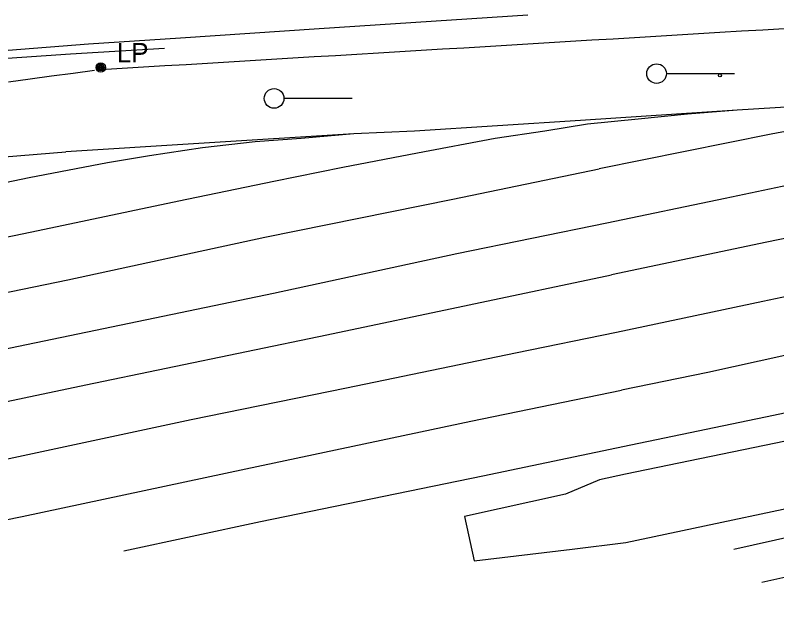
# Model space of a CAD drawing. Extents: x 368532 to 392481, y 10654822 to 10676899.
# Drawn here: x 387982.8 to 388178.7, y 10655476.4 to 10655630.8 of the extents above; entities that cross this region are included whole.
import ezdxf

# ---------------------------------------------------------------- set-up
doc = ezdxf.new("R2010")
doc.units = 0
for name, color, linetype in [('p_Catenary', 7, 'Continuous'), ('p_drainage conc drain', 7, 'Continuous'), ('p_dtm obscured area', 7, 'Continuous'), ('p_dtm retaining wall', 7, 'Continuous'), ('p_railroad rr control', 7, 'Continuous'), ('p_road dirt road', 7, 'Continuous'), ('p_structure unidentified', 7, 'Continuous'), ('p_utility general pole', 7, 'Continuous')]:
    doc.layers.add(name, color=color, linetype=linetype)

msp = doc.modelspace()

# ---------------------------------------------------------------- linework, layer by layer
at = {"layer": 'p_Catenary'}
for points in [[(388004.77, 10655616.85), (388010.27, 10655617.18), (388015.76, 10655617.51), (388021.26, 10655617.85), (388026.75, 10655618.18), (388032.25, 10655618.51), (388037.74, 10655618.84), (388043.24, 10655619.17), (388048.73, 10655619.5), (388054.23, 10655619.83), (388059.72, 10655620.16), (388065.22, 10655620.49), (388070.71, 10655620.82), (388076.21, 10655621.15), (388081.7, 10655621.48), (388087.2, 10655621.81), (388092.69, 10655622.14), (388098.19, 10655622.47), (388103.68, 10655622.8), (388109.18, 10655623.13), (388114.67, 10655623.46), (388120.17, 10655623.79), (388125.66, 10655624.12), (388131.15, 10655624.45), (388136.65, 10655624.78), (388142.14, 10655625.11), (388147.64, 10655625.44), (388153.13, 10655625.78), (388158.63, 10655626.11), (388164.12, 10655626.44), (388169.62, 10655626.77), (388175.11, 10655627.1), (388180.61, 10655627.43)], [(387981.04, 10655613.72), (387986.58, 10655614.46), (387992.11, 10655615.2), (387997.64, 10655615.94), (388003.18, 10655616.68)]]:
    msp.add_lwpolyline(points, dxfattribs=at)
at = {"layer": 'p_drainage conc drain'}
msp.add_line((388234.04, 10655497.81), (388174.9, 10655484.96), dxfattribs=at)
at = {"layer": 'p_dtm obscured area'}
for points in [[(388534.34, 10655586.68), (388492.98, 10655581.5), (388448.35, 10655574.42), (388425.45, 10655571), (388394.99, 10655565.86), (388383.06, 10655563.76), (388338.04, 10655555.32), (388302.42, 10655548.17), (388277.81, 10655542.96), (388273.73, 10655540.53), (388251.49, 10655536.05), (388189.27, 10655523), (388139.83, 10655512.81)], [(388139.86, 10655495.2), (388202.28, 10655508.43), (388268.42, 10655521.53), (388317.23, 10655531.2), (388346.94, 10655537.2), (388379.66, 10655543.74), (388415.52, 10655549.68), (388438.39, 10655553.65), (388486.9, 10655560.92), (388534.63, 10655566.28)], [(388139.83, 10655512.81), (388133.09, 10655511.35), (388124.37, 10655507.69), (388098.37, 10655501.92), (388100.84, 10655490.49), (388126.12, 10655493.49), (388139.86, 10655495.2)]]:
    msp.add_lwpolyline(points, dxfattribs=at)
at = {"layer": 'p_dtm retaining wall'}
for p, q in [((388114.66, 10655630.81), (388060.98, 10655627.31)), ((388060.98, 10655627.31), (388025.3, 10655624.92)), ((388025.3, 10655624.92), (388001.6, 10655623.4)), ((388001.6, 10655623.4), (387980.92, 10655621.73)), ((387996.99, 10655620.91), (388021.18, 10655622.36)), ((387977.35, 10655619.5), (387996.99, 10655620.91))]:
    msp.add_line(p, q, dxfattribs=at)
at = {"layer": 'p_railroad rr control'}
for p, q in [((388167.88, 10655615.78), (388150.3, 10655615.78)), ((388069.46, 10655609.4), (388051.88, 10655609.4))]:
    msp.add_line(p, q, dxfattribs=at)
for points in [[(388533.07, 10655628.94), (388485.24, 10655626.39), (388463.78, 10655624.8), (388429.67, 10655622.65), (388387.55, 10655620.18), (388366.58, 10655618.74), (388329.75, 10655616.46), (388297.09, 10655614.29), (388268.35, 10655612.41), (388239.93, 10655610.68), (388197.86, 10655608.17), (388168.53, 10655606.37), (388128.19, 10655603.77)], [(388528.42, 10655627.79), (388518.58, 10655626.82), (388506.18, 10655625.19), (388491.82, 10655622.58), (388464.94, 10655617.49), (388422.07, 10655608.9), (388388.12, 10655601.63), (388352.84, 10655594.27), (388309.67, 10655585.61), (388266.78, 10655576.49), (388222.41, 10655567.16), (388175.17, 10655557.23), (388137.53, 10655549.25)], [(388463.78, 10655624.8), (388437.57, 10655622.52), (388426.34, 10655621.33), (388409.56, 10655618.96), (388379.35, 10655613.55), (388349.71, 10655607.91), (388320.77, 10655601.87), (388287.55, 10655595.29), (388251.13, 10655587.72), (388209.9, 10655579.37), (388176.14, 10655572.45), (388136.19, 10655564.08)], [(388366.58, 10655618.74), (388348.62, 10655617.16), (388329.64, 10655615.43), (388318.55, 10655613.79), (388305.64, 10655611.9), (388275.97, 10655606.79), (388243.7, 10655600.03), (388212.7, 10655593.65), (388165.42, 10655583.66), (388135.01, 10655577.37)], [(388268.35, 10655612.41), (388251.93, 10655610.95), (388240.2, 10655610.04), (388229.59, 10655608.81), (388207.23, 10655605.79), (388177.27, 10655600.22), (388133.03, 10655591.31)], [(388168.53, 10655606.37), (388155.77, 10655605.35), (388143.07, 10655604.09), (388130.02, 10655602.83)], [(388534.81, 10655605.97), (388501.71, 10655602.09), (388466.26, 10655596.84), (388432.42, 10655591.56), (388397.96, 10655586.37), (388360.97, 10655579.81), (388323.55, 10655572.41), (388286.88, 10655565.18), (388243.47, 10655556.07), (388194.77, 10655546.37), (388161.03, 10655538.93), (388138.79, 10655534.41)], [(388130.02, 10655602.83), (388119.01, 10655601.03), (388106.29, 10655599.08), (388086.29, 10655595.38), (388067.05, 10655591.69), (388049.35, 10655588.07), (388024.83, 10655582.96), (387988.63, 10655575.33), (387952.27, 10655567.82), (387920.04, 10655561.04), (387883.59, 10655553.68), (387857.66, 10655548.05)], [(388128.19, 10655603.77), (388085.47, 10655601), (388069.92, 10655600.3), (388029.98, 10655597.87), (387995.83, 10655595.71)], [(388069.92, 10655600.3), (388056.39, 10655599.15), (388044.49, 10655598.22), (388030.92, 10655596.71), (388017.35, 10655594.65), (388006.53, 10655592.85), (387986.39, 10655589.03), (387962.43, 10655584.06), (387927.88, 10655577.26), (387898.96, 10655571.02), (387854.73, 10655561.56)], [(387846.39, 10655575.52), (387863.8, 10655579.13), (387876.93, 10655581.61), (387888.25, 10655583.58), (387902.34, 10655585.83), (387915.71, 10655587.92), (387929.34, 10655589.56), (387950.49, 10655592.04), (387995.83, 10655595.71)], [(387859.81, 10655534.09), (387896.49, 10655541.78), (387943.7, 10655551.96), (387996.29, 10655562.8), (388047.01, 10655573.72), (388095.34, 10655583.55), (388133.03, 10655591.31)], [(388534.81, 10655592.19), (388517.26, 10655590.13), (388497.34, 10655587.53), (388482.77, 10655585.27), (388460.79, 10655582.29), (388443.07, 10655579.63), (388421.87, 10655576.13), (388402.91, 10655572.96), (388383.57, 10655569.53), (388361.02, 10655565.42), (388335.17, 10655560.6), (388306.7, 10655554.84), (388266.06, 10655546.4), (388233.65, 10655539.7), (388177.86, 10655527.87), (388141.15, 10655520.28)], [(388135.01, 10655577.37), (388096.37, 10655569.47), (388049.27, 10655559.25), (387983.62, 10655545.64), (387930.31, 10655534.45), (387883.33, 10655524.25), (387861.5, 10655520.15)], [(387865.54, 10655507.31), (387905.58, 10655515.78), (387951.63, 10655525.43), (388000.94, 10655535.76), (388062.96, 10655548.6), (388136.19, 10655564.08)], [(388137.53, 10655549.25), (388111.54, 10655543.92), (388068.01, 10655534.93), (388028.01, 10655526.76), (387963.12, 10655512.84), (387909.41, 10655502.1), (387865.08, 10655492.55)], [(387862.93, 10655476.38), (387923.8, 10655489.57), (387984.59, 10655501.9), (388042.08, 10655514.18), (388100.03, 10655526.43), (388138.79, 10655534.41)], [(388141.15, 10655520.28), (388103.13, 10655512.32), (388045.91, 10655500.52), (388010.71, 10655493.03)]]:
    msp.add_lwpolyline(points, dxfattribs=at)
for centre in [(388147.8, 10655615.8), (388049.38, 10655609.42)]:
    msp.add_circle(centre, 2.52, dxfattribs=at)
at = {"layer": 'p_road dirt road'}
msp.add_line((388191.12, 10655498.65), (388167.69, 10655493.42), dxfattribs=at)
at = {"layer": 'p_structure unidentified'}
msp.add_circle((388164.11, 10655615.35), 0.375, dxfattribs=at)
at = {"layer": 'p_utility general pole'}
for radius in [1.19, 0.901, 0.608, 0.337, 0.12]:
    msp.add_circle((388004.78, 10655617.39), radius, dxfattribs=at)

# ---------------------------------------------------------------- texts
msp.add_text('LP', height=5, dxfattribs=at).set_placement((388008.9, 10655618.68))

doc.saveas('drawing.dxf')
